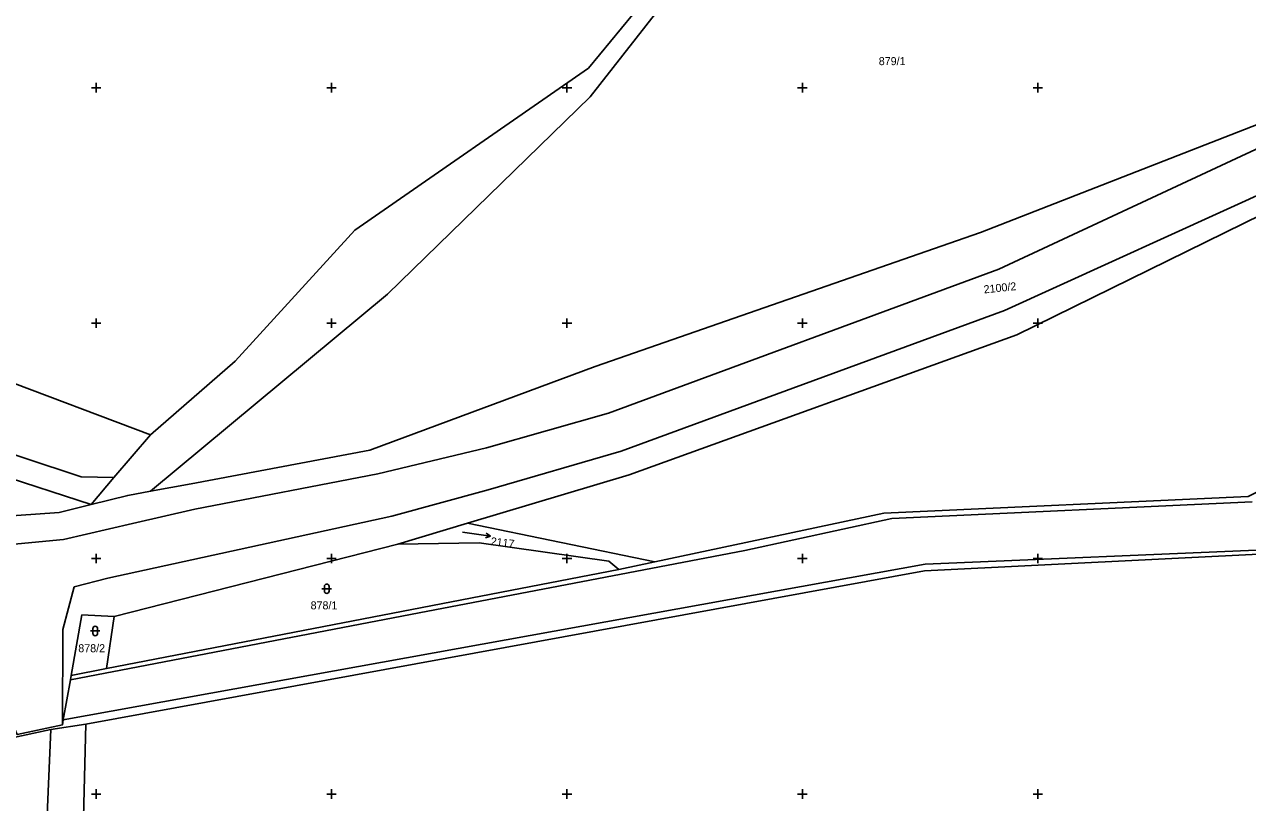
# Model space of a CAD drawing. Extents: x -776734 to -748832, y -1118122 to -976986.
# Drawn here: x -751615.2 to -751355.4, y -1114601.8 to -1114436.6 of the extents above; entities that cross this region are included whole.
import ezdxf

# ---------------------------------------------------------------- set-up
doc = ezdxf.new("R2010")
doc.units = 0
for name, color, linetype in [('KM_Hranice parcel', 7, 'Continuous'), ('KM_Parcelní čísla', 7, 'Continuous'), ('KM_Vnitřní kresba', 7, 'Continuous'), ('KM_Značky kultur', 7, 'Continuous'), ('Level 61 Křížky', 7, 'Continuous')]:
    doc.layers.add(name, color=color, linetype=linetype)

msp = doc.modelspace()

# ---------------------------------------------------------------- linework, layer by layer
at = {"layer": 'KM_Hranice parcel'}
for p, q in [((-751601.09, -1114538.53), (-751689.64, -1114509.75)), ((-751621.83, -1114511.12), (-751588.44, -1114523.72)), ((-751588.44, -1114523.72), (-751596.28, -1114532.8)), ((-751596.28, -1114532.8), (-751601.09, -1114538.53)), ((-751535.95, -1114546.94), (-751521.15, -1114542.51)), ((-751521.15, -1114542.51), (-751481.36, -1114550.68)), ((-751535.95, -1114546.94), (-751596.18, -1114562.31)), ((-751518.68, -1114546.66), (-751535.95, -1114546.94)), ((-751481.36, -1114550.68), (-751488.98, -1114552.3)), ((-751597.79, -1114573.33), (-751488.98, -1114552.3)), ((-751603.05, -1114561.97), (-751605.33, -1114574.82)), ((-751596.18, -1114562.31), (-751603.05, -1114561.97)), ((-751596.18, -1114562.31), (-751597.79, -1114573.33)), ((-751605.33, -1114574.82), (-751597.79, -1114573.33)), ((-751602.21, -1114585.19), (-751609.62, -1114586.32)), ((-751602.21, -1114585.19), (-751603.5, -1114635.12)), ((-751609.62, -1114586.32), (-751642.03, -1114593.16)), ((-751610.82, -1114613.8), (-751609.62, -1114586.32))]:
    msp.add_line(p, q, dxfattribs=at)
for points in [[(-751442.11, -1114384.32), (-751495.07, -1114451.91), (-751538.14, -1114493.82), (-751588.46, -1114535.7)], [(-751453.2, -1114391.28), (-751481.44, -1114428.78), (-751495.4, -1114445.83), (-751545.06, -1114480.22), (-751570.45, -1114508.09), (-751588.44, -1114523.72)], [(-751588.46, -1114535.7), (-751579.83, -1114534.11), (-751541.9, -1114526.98), (-751493.98, -1114509.24), (-751412.14, -1114480.78), (-751314.14, -1114442.52)], [(-751308.12, -1114455.16), (-751404.41, -1114502.47), (-751486.76, -1114532.2), (-751521.15, -1114542.51)], [(-751481.36, -1114550.68), (-751432.68, -1114540.38), (-751355.26, -1114536.81), (-751275.2, -1114497.24)], [(-751687.49, -1114504.72), (-751603.17, -1114532.66), (-751596.28, -1114532.8)], [(-751268.49, -1114506.51), (-751348.8, -1114548.84), (-751424.02, -1114552.57), (-751602.21, -1114585.19)], [(-751601.09, -1114538.53), (-751593.31, -1114536.6), (-751588.46, -1114535.7)], [(-751665.45, -1114544.23), (-751607.84, -1114540.2), (-751601.09, -1114538.53)], [(-751488.98, -1114552.3), (-751491.11, -1114550.56), (-751518.68, -1114546.66)], [(-751621.11, -1114577.93), (-751620.76, -1114578.69), (-751617.1, -1114586.71), (-751616.79, -1114587.38), (-751607.19, -1114585.33), (-751607, -1114584.28), (-751605.49, -1114575.75), (-751605.33, -1114574.82)]]:
    msp.add_lwpolyline(points, dxfattribs=at)
at = {"layer": 'KM_Vnitřní kresba'}
for p, q in [((-751408.27, -1114488.53), (-751313.34, -1114444.27)), ((-751309.29, -1114452.86), (-751407.07, -1114497.33)), ((-751491.18, -1114519.1), (-751408.27, -1114488.53)), ((-751407.07, -1114497.33), (-751488.49, -1114527.19)), ((-751517.11, -1114526.48), (-751491.18, -1114519.1)), ((-751540.16, -1114532.01), (-751517.11, -1114526.48)), ((-751488.49, -1114527.19), (-751516.72, -1114535.38)), ((-751579.06, -1114539.53), (-751540.16, -1114532.01)), ((-751516.72, -1114535.38), (-751537.2, -1114541.02)), ((-751430.97, -1114541.48), (-751354.45, -1114537.96)), ((-751597.53, -1114554.13), (-751537.2, -1114541.02)), ((-751579.06, -1114539.53), (-751592.28, -1114542.58)), ((-751592.28, -1114542.58), (-751606.98, -1114545.97)), ((-751462.24, -1114548.25), (-751430.97, -1114541.48)), ((-751606.98, -1114545.97), (-751685.68, -1114553.29)), ((-751531.41, -1114561.5), (-751462.24, -1114548.25)), ((-751350.22, -1114548.07), (-751423.89, -1114551.2)), ((-751423.89, -1114551.2), (-751607, -1114584.28)), ((-751604.68, -1114556.02), (-751597.53, -1114554.13)), ((-751607.11, -1114565.08), (-751604.68, -1114556.02)), ((-751605.49, -1114575.75), (-751531.41, -1114561.5)), ((-751607.11, -1114565.08), (-751607.19, -1114585.33))]:
    msp.add_line(p, q, dxfattribs=at)
at = {"layer": 'KM_Značky kultur'}
for p, q in [((-751522.205, -1114544.423), (-751516.263, -1114545.258)), ((-751516.263, -1114545.258), (-751517.301, -1114545.619)), ((-751516.263, -1114545.258), (-751517.161, -1114544.626)), ((-751552.041, -1114556.411), (-751550.039, -1114556.411)), ((-751551.541, -1114555.911), (-751551.541, -1114556.912)), ((-751550.539, -1114556.912), (-751550.539, -1114555.911)), ((-751601.211, -1114565.381), (-751599.209, -1114565.381)), ((-751600.711, -1114564.881), (-751600.711, -1114565.882)), ((-751599.709, -1114565.882), (-751599.709, -1114564.881))]:
    msp.add_line(p, q, dxfattribs=at)
for centre, start, end in [((-751551.04, -1114555.9109), 0, 180), ((-751551.04, -1114556.9109), 180, 359.987886), ((-751600.21, -1114564.8809), 0, 180), ((-751600.21, -1114565.8809), 180, 359.987886)]:
    msp.add_arc(centre, 0.5, start, end, dxfattribs=at)
at = {"layer": 'Level 61 Křížky'}
for p, q in [((-751601, -1114450), (-751599, -1114450)), ((-751600, -1114450), (-751600, -1114449)), ((-751600, -1114451), (-751600, -1114450)), ((-751551, -1114450), (-751549, -1114450)), ((-751550, -1114450), (-751550, -1114449)), ((-751550, -1114451), (-751550, -1114450)), ((-751501, -1114450), (-751499, -1114450)), ((-751500, -1114450), (-751500, -1114449)), ((-751500, -1114451), (-751500, -1114450)), ((-751451, -1114450), (-751449, -1114450)), ((-751450, -1114450), (-751450, -1114449)), ((-751450, -1114451), (-751450, -1114450)), ((-751401, -1114450), (-751399, -1114450)), ((-751400, -1114450), (-751400, -1114449)), ((-751400, -1114451), (-751400, -1114450)), ((-751600, -1114500), (-751600, -1114499)), ((-751550, -1114500), (-751550, -1114499)), ((-751500, -1114500), (-751500, -1114499)), ((-751450, -1114500), (-751450, -1114499)), ((-751400, -1114500), (-751400, -1114499)), ((-751601, -1114500), (-751599, -1114500)), ((-751600, -1114501), (-751600, -1114500)), ((-751551, -1114500), (-751549, -1114500)), ((-751550, -1114501), (-751550, -1114500)), ((-751501, -1114500), (-751499, -1114500)), ((-751500, -1114501), (-751500, -1114500)), ((-751451, -1114500), (-751449, -1114500)), ((-751450, -1114501), (-751450, -1114500)), ((-751401, -1114500), (-751399, -1114500)), ((-751400, -1114501), (-751400, -1114500)), ((-751600, -1114550), (-751600, -1114549)), ((-751550, -1114550), (-751550, -1114549)), ((-751500, -1114550), (-751500, -1114549)), ((-751450, -1114550), (-751450, -1114549)), ((-751400, -1114550), (-751400, -1114549)), ((-751601, -1114550), (-751599, -1114550)), ((-751600, -1114551), (-751600, -1114550)), ((-751551, -1114550), (-751549, -1114550)), ((-751550, -1114551), (-751550, -1114550)), ((-751501, -1114550), (-751499, -1114550)), ((-751500, -1114551), (-751500, -1114550)), ((-751451, -1114550), (-751449, -1114550)), ((-751450, -1114551), (-751450, -1114550)), ((-751401, -1114550), (-751399, -1114550)), ((-751400, -1114551), (-751400, -1114550)), ((-751601, -1114600), (-751599, -1114600)), ((-751600, -1114600), (-751600, -1114599)), ((-751600, -1114601), (-751600, -1114600)), ((-751551, -1114600), (-751549, -1114600)), ((-751550, -1114600), (-751550, -1114599)), ((-751550, -1114601), (-751550, -1114600)), ((-751501, -1114600), (-751499, -1114600)), ((-751500, -1114600), (-751500, -1114599)), ((-751500, -1114601), (-751500, -1114600)), ((-751451, -1114600), (-751449, -1114600)), ((-751450, -1114600), (-751450, -1114599)), ((-751450, -1114601), (-751450, -1114600)), ((-751401, -1114600), (-751399, -1114600)), ((-751400, -1114600), (-751400, -1114599)), ((-751400, -1114601), (-751400, -1114600))]:
    msp.add_line(p, q, dxfattribs=at)

# ---------------------------------------------------------------- texts
at = {"layer": 'KM_Parcelní čísla'}
for s, p in [('879/1', (-751433.768, -1114445.21)), ('878/1', (-751554.458, -1114560.79)), ('878/2', (-751603.81, -1114569.89))]:
    msp.add_text(s, height=1.7, dxfattribs=at).set_placement(p)
for s, rotation, p in [('2100/2', 6, (-751411.3904, -1114493.7007)), ('2117', 353, (-751516.285, -1114547.131))]:
    msp.add_text(s, height=1.7, rotation=rotation, dxfattribs=at).set_placement(p)

doc.saveas('drawing.dxf')
